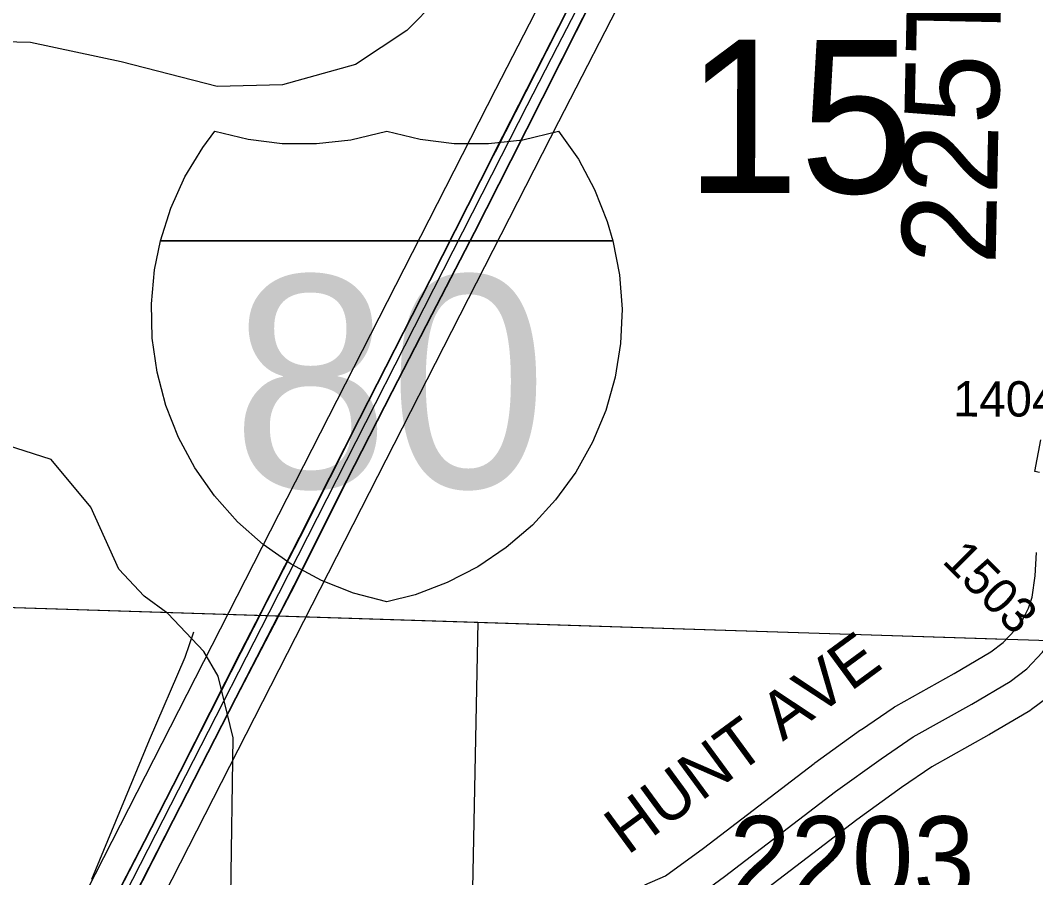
# Model space of a CAD drawing. Extents: x -132.8 to -73.3, y -60 to -26.
# Drawn here: x -118.744 to -117.883, y -47.631 to -46.903 of the extents above; entities that cross this region are included whole.
import ezdxf

# ---------------------------------------------------------------- set-up
doc = ezdxf.new("R2010")
doc.units = 0
for name, color, linetype in [('tdCoCityStreetMajor', 7, 'Continuous'), ('tdCoCorpBndry', 7, 'Continuous'), ('tdCoDivCarto', 7, 'Continuous'), ('tdCoHydroRiver', 7, 'Continuous'), ('tdCoInt', 7, 'Continuous'), ('tdCoIntCL', 7, 'Continuous'), ('tdCoIntRte', 7, 'Continuous'), ('tdCoPrimary', 7, 'Continuous'), ('tdCoSecRdNmbr', 7, 'Continuous'), ('tdCoSecRdTxt', 7, 'Continuous'), ('tdCoSecRteBand', 7, 'Continuous'), ('tdCoSecRteCL', 7, 'Continuous'), ('tdCoSectLine', 7, 'Continuous'), ('tdCoSectLinePart', 7, 'Continuous'), ('tdCoSectNmbr', 7, 'Continuous'), ('tdCoShieldInt', 7, 'Continuous'), ('tdCoSurfBitum', 7, 'Continuous')]:
    doc.layers.add(name, color=color, linetype=linetype)

msp = doc.modelspace()

# ---------------------------------------------------------------- linework, layer by layer
at = {"layer": 'tdCoCityStreetMajor'}
msp.add_lwpolyline([(-118.68373, -47.63193), (-118.63465, -47.51381), (-118.60457, -47.44377), (-118.59717, -47.42207)], dxfattribs=at)
at = {"layer": 'tdCoCorpBndry'}
msp.add_lwpolyline([(-118.8382, -47.39867), (-118.35624, -47.4141), (-118.36119, -47.66821)], dxfattribs=at)
at = {"layer": 'tdCoDivCarto'}
for p, q in [((-118.30095, -46.96911), (-118.24966, -46.86726)), ((-118.28065, -46.89554), (-118.34304, -47.01835)), ((-118.35866, -47.08304), (-118.30095, -46.96911)), ((-118.34304, -47.01835), (-118.3968, -47.12439)), ((-118.39491, -47.15283), (-118.35866, -47.08304)), ((-118.3968, -47.12439), (-118.45648, -47.24153)), ((-118.42845, -47.21818), (-118.39491, -47.15283)), ((-118.46692, -47.2934), (-118.42845, -47.21818)), ((-118.45648, -47.24153), (-118.50728, -47.34214)), ((-118.51155, -47.38267), (-118.46692, -47.2934)), ((-118.50728, -47.34214), (-118.53987, -47.40571)), ((-118.52379, -47.40623), (-118.51155, -47.38267)), ((-118.56112, -47.47811), (-118.52531, -47.40916)), ((-118.54115, -47.40821), (-118.55734, -47.4398)), ((-118.53987, -47.40572), (-118.54115, -47.40821)), ((-118.53987, -47.40571), (-118.53987, -47.40572)), ((-118.52531, -47.40916), (-118.52379, -47.40624)), ((-118.52379, -47.40624), (-118.52379, -47.40623)), ((-118.55734, -47.4398), (-118.60863, -47.54091)), ((-118.61439, -47.58193), (-118.56112, -47.47811)), ((-118.60863, -47.54091), (-118.63897, -47.60009)), ((-118.65483, -47.66133), (-118.61439, -47.58193)), ((-118.63897, -47.60009), (-118.68484, -47.68838))]:
    msp.add_line(p, q, dxfattribs=at)
for points in [[(-117.75562, -46.07615), (-117.79533, -46.13525), (-117.84218, -46.20455), (-117.87523, -46.25214), (-117.91962, -46.31675), (-117.94921, -46.35917), (-117.99582, -46.42847), (-118.03675, -46.48913), (-118.06462, -46.5276), (-118.09175, -46.56878), (-118.14008, -46.63981), (-118.16795, -46.68247), (-118.19507, -46.72933), (-118.2259, -46.7895), (-118.28065, -46.89554), (-118.34151, -47.01534)], [(-117.75562, -46.07615), (-117.79533, -46.13525), (-117.84218, -46.20455), (-117.87523, -46.25214), (-117.91962, -46.31675), (-117.94921, -46.35917), (-117.99582, -46.42847), (-118.03675, -46.48913), (-118.06462, -46.5276), (-118.09175, -46.56878), (-118.14008, -46.63981), (-118.16795, -46.68247), (-118.19507, -46.72933), (-118.2259, -46.7895), (-118.28065, -46.89554), (-118.34151, -47.01534)], [(-117.76704, -46.09315), (-117.79533, -46.13525), (-117.84218, -46.20455), (-117.87523, -46.25214), (-117.91962, -46.31675), (-117.94921, -46.35917), (-117.99582, -46.42847), (-118.03675, -46.48913), (-118.06462, -46.5276), (-118.09175, -46.56878), (-118.14008, -46.63981), (-118.16795, -46.68247), (-118.19507, -46.72933), (-118.2259, -46.7895), (-118.28065, -46.89554), (-118.34304, -47.01835), (-118.3968, -47.12439), (-118.45648, -47.24153), (-118.50728, -47.34214), (-118.53987, -47.40571)], [(-118.52379, -47.40623), (-118.51155, -47.38267), (-118.46692, -47.2934), (-118.42845, -47.21818), (-118.39491, -47.15283), (-118.35866, -47.08304), (-118.30095, -46.96911), (-118.24966, -46.86726), (-118.20897, -46.78785), (-118.18159, -46.73459), (-118.16334, -46.70179), (-118.14016, -46.66455), (-118.12216, -46.63792), (-118.08566, -46.58465), (-118.03684, -46.51363), (-118.00897, -46.47244), (-118.00261, -46.46309)], [(-118.32787, -47.02225), (-118.30095, -46.96911), (-118.24966, -46.86726), (-118.20897, -46.78785), (-118.18159, -46.73459), (-118.16334, -46.70179), (-118.14016, -46.66455), (-118.12216, -46.63792), (-118.08566, -46.58465), (-118.03684, -46.51363), (-118.00897, -46.47244), (-118.00261, -46.46309)], [(-118.32787, -47.02225), (-118.30095, -46.96911), (-118.24966, -46.86726), (-118.20897, -46.78785), (-118.18159, -46.73459), (-118.16334, -46.70179), (-118.14016, -46.66455), (-118.12216, -46.63792), (-118.08566, -46.58465), (-118.03684, -46.51363), (-118.00897, -46.47244), (-118.00261, -46.46309)], [(-118.34151, -47.01534), (-118.34304, -47.01835), (-118.3968, -47.12439), (-118.45648, -47.24153), (-118.50728, -47.34214), (-118.53987, -47.40571)], [(-118.34151, -47.01534), (-118.34304, -47.01835), (-118.3968, -47.12439), (-118.45648, -47.24153), (-118.50728, -47.34214), (-118.53987, -47.40571)], [(-118.52379, -47.40623), (-118.51155, -47.38267), (-118.46692, -47.2934), (-118.42845, -47.21818), (-118.39491, -47.15283), (-118.35866, -47.08304), (-118.32787, -47.02225)], [(-118.52379, -47.40623), (-118.51155, -47.38267), (-118.46692, -47.2934), (-118.42845, -47.21818), (-118.39491, -47.15283), (-118.35866, -47.08304), (-118.32787, -47.02225)], [(-118.54115, -47.40821), (-118.55734, -47.4398), (-118.60863, -47.54091), (-118.63897, -47.60009), (-118.68484, -47.68838), (-118.74027, -47.79688), (-118.74395, -47.80408)], [(-118.54115, -47.40821), (-118.55734, -47.4398), (-118.60863, -47.54091), (-118.63897, -47.60009), (-118.68484, -47.68838), (-118.74027, -47.79688), (-118.74395, -47.80408)], [(-118.54115, -47.40821), (-118.55734, -47.4398), (-118.60863, -47.54091), (-118.63897, -47.60009), (-118.68484, -47.68838), (-118.74027, -47.79688), (-118.74395, -47.80408)], [(-118.69744, -47.74753), (-118.65483, -47.66133), (-118.61439, -47.58193), (-118.56112, -47.47811), (-118.52505, -47.40865)], [(-118.69744, -47.74753), (-118.65483, -47.66133), (-118.61439, -47.58193), (-118.56112, -47.47811), (-118.52531, -47.40916)], [(-118.69744, -47.74753), (-118.65483, -47.66133), (-118.61439, -47.58193), (-118.56112, -47.47811), (-118.52531, -47.40916)], [(-118.53987, -47.40571), (-118.53987, -47.40572), (-118.54115, -47.40821)], [(-118.53987, -47.40571), (-118.53987, -47.40572), (-118.54115, -47.40821)], [(-118.53987, -47.40571), (-118.53987, -47.40572), (-118.54115, -47.40821)], [(-118.52531, -47.40916), (-118.52379, -47.40624), (-118.52379, -47.40623)], [(-118.52531, -47.40916), (-118.52379, -47.40624), (-118.52379, -47.40623)], [(-118.52505, -47.40865), (-118.52379, -47.40624), (-118.52379, -47.40623)]]:
    msp.add_lwpolyline(points, dxfattribs=at)
at = {"layer": 'tdCoHydroRiver'}
for points in [[(-118.25661, -46.65909), (-118.39055, -46.88581), (-118.41651, -46.91193), (-118.4599, -46.94073), (-118.52192, -46.95799), (-118.57721, -46.95965), (-118.65871, -46.93851), (-118.73561, -46.92224), (-118.80501, -46.92036), (-118.84797, -46.93339)], [(-118.56568, -47.64625), (-118.56366, -47.5122), (-118.57645, -47.45979), (-118.58852, -47.43895), (-118.61922, -47.40657), (-118.63934, -47.39183), (-118.66082, -47.36916), (-118.68466, -47.31645), (-118.7183, -47.2761), (-118.79341, -47.25198), (-118.81336, -47.23094), (-118.82389, -47.21172), (-118.83306, -47.20042), (-118.85663, -47.19663), (-118.89947, -47.20494), (-118.91869, -47.21547), (-118.93327, -47.22927), (-118.94776, -47.23993), (-118.96877, -47.25829), (-118.97517, -47.26127), (-119.01382, -47.2902), (-119.04741, -47.30665), (-119.09951, -47.30681), (-119.17977, -47.29833)]]:
    msp.add_lwpolyline(points, dxfattribs=at)
at = {"layer": 'tdCoInt'}
for points in [[(-118.8155, -47.8914), (-118.34095, -46.96185), (-118.22186, -46.7305), (-118.17391, -46.64711), (-117.84833, -46.17342), (-117.70149, -45.95589), (-117.56691, -45.76433), (-117.41954, -45.58628)], [(-118.76226, -47.91908), (-118.28754, -46.98918), (-118.16915, -46.7592), (-118.12292, -46.6788), (-118.08001, -46.61479), (-118.08032, -46.61525), (-117.79861, -46.20701), (-117.65219, -45.9901), (-117.51925, -45.80086), (-117.37117, -45.62189), (-117.37018, -45.62064)]]:
    msp.add_lwpolyline(points, dxfattribs=at)
at = {"layer": 'tdCoIntCL'}
msp.add_lwpolyline([(-118.66157, -47.65687), (-118.53323, -47.40592), (-118.33602, -47.01832), (-118.31425, -46.97551), (-118.28857, -46.92564), (-118.26112, -46.87231), (-118.1955, -46.74485), (-118.14841, -46.66295), (-118.10493, -46.59808), (-118.00826, -46.45951), (-117.93927, -46.35822), (-117.81614, -46.1793), (-117.7504, -46.07992), (-117.67684, -45.973), (-117.60077, -45.86472), (-117.54308, -45.7826), (-117.44848, -45.66932)], dxfattribs=at)
at = {"layer": 'tdCoIntRte'}
for points in [[(-118.65521, -47.66133), (-118.61477, -47.58193), (-118.5615, -47.47811), (-118.52543, -47.40865), (-118.52417, -47.40624), (-118.52417, -47.40623), (-118.51193, -47.38267), (-118.4673, -47.2934), (-118.42883, -47.21818), (-118.39529, -47.15283), (-118.35904, -47.08304), (-118.32825, -47.02225), (-118.30133, -46.96911), (-118.25004, -46.86726)], [(-118.65521, -47.66133), (-118.61477, -47.58193), (-118.5615, -47.47811), (-118.52543, -47.40865), (-118.52417, -47.40624), (-118.52417, -47.40623), (-118.51193, -47.38267), (-118.4673, -47.2934), (-118.42883, -47.21818), (-118.39529, -47.15283), (-118.35904, -47.08304), (-118.32825, -47.02225), (-118.30133, -46.96911), (-118.25004, -46.86726)], [(-118.28103, -46.89554), (-118.34189, -47.01534), (-118.34342, -47.01835), (-118.39718, -47.12439), (-118.45686, -47.24153), (-118.50766, -47.34214), (-118.53887, -47.40303), (-118.54025, -47.40571), (-118.54025, -47.40572), (-118.55772, -47.4398), (-118.60901, -47.54091), (-118.63935, -47.60009), (-118.68521, -47.68838)], [(-118.28103, -46.89554), (-118.34189, -47.01534), (-118.34342, -47.01835), (-118.39718, -47.12439), (-118.45686, -47.24153), (-118.50766, -47.34214), (-118.54025, -47.40571), (-118.54025, -47.40572), (-118.54153, -47.40821), (-118.55772, -47.4398), (-118.60901, -47.54091), (-118.63935, -47.60009), (-118.68521, -47.68838)]]:
    msp.add_lwpolyline(points, dxfattribs=at)
at = {"layer": 'tdCoPrimary'}
for points in [[(-117.76704, -46.09315), (-117.79533, -46.13525), (-117.84218, -46.20455), (-117.87523, -46.25214), (-117.91962, -46.31675), (-117.94921, -46.35917), (-117.99582, -46.42847), (-118.03675, -46.48913), (-118.06462, -46.5276), (-118.09175, -46.56878), (-118.14008, -46.63981), (-118.16795, -46.68247), (-118.19507, -46.72933), (-118.2259, -46.7895), (-118.28065, -46.89554), (-118.34304, -47.01835), (-118.3968, -47.12439), (-118.45648, -47.24153), (-118.50728, -47.34214), (-118.53987, -47.40571)], [(-117.76704, -46.09315), (-117.79533, -46.13525), (-117.84218, -46.20455), (-117.87523, -46.25214), (-117.91962, -46.31675), (-117.94921, -46.35917), (-117.99582, -46.42847), (-118.03675, -46.48913), (-118.06462, -46.5276), (-118.09175, -46.56878), (-118.14008, -46.63981), (-118.16795, -46.68247), (-118.19507, -46.72933), (-118.2259, -46.7895), (-118.28065, -46.89554), (-118.34304, -47.01835), (-118.3968, -47.12439), (-118.45648, -47.24153), (-118.50728, -47.34214), (-118.53987, -47.40571)], [(-118.52379, -47.40623), (-118.51155, -47.38267), (-118.46692, -47.2934), (-118.42845, -47.21818), (-118.39491, -47.15283), (-118.35866, -47.08304), (-118.30095, -46.96911), (-118.24966, -46.86726), (-118.20897, -46.78785), (-118.18159, -46.73459), (-118.16334, -46.70179), (-118.14016, -46.66455), (-118.12216, -46.63792), (-118.08566, -46.58465), (-118.03684, -46.51363), (-118.00897, -46.47244), (-118.00261, -46.46309)], [(-118.52379, -47.40623), (-118.51155, -47.38267), (-118.46692, -47.2934), (-118.42845, -47.21818), (-118.39491, -47.15283), (-118.35866, -47.08304), (-118.30095, -46.96911), (-118.24966, -46.86726), (-118.20897, -46.78785), (-118.18159, -46.73459), (-118.16334, -46.70179), (-118.14016, -46.66455), (-118.12216, -46.63792), (-118.08566, -46.58465), (-118.03684, -46.51363), (-118.00897, -46.47244), (-118.00261, -46.46309)], [(-118.65483, -47.66133), (-118.61439, -47.58193), (-118.56112, -47.47811), (-118.52531, -47.40916), (-118.52379, -47.40624), (-118.52379, -47.40623), (-118.51155, -47.38267), (-118.46692, -47.2934), (-118.42845, -47.21818), (-118.39491, -47.15283), (-118.35866, -47.08304), (-118.30095, -46.96911), (-118.24966, -46.86726)], [(-118.28065, -46.89554), (-118.34304, -47.01835), (-118.3968, -47.12439), (-118.45648, -47.24153), (-118.50728, -47.34214), (-118.53987, -47.40571), (-118.53987, -47.40572), (-118.54115, -47.40821), (-118.55734, -47.4398), (-118.60863, -47.54091), (-118.63897, -47.60009), (-118.68484, -47.68838)], [(-118.54115, -47.40821), (-118.55734, -47.4398), (-118.60863, -47.54091), (-118.63897, -47.60009), (-118.68484, -47.68838), (-118.74027, -47.79688), (-118.74395, -47.80408)], [(-118.54115, -47.40821), (-118.55734, -47.4398), (-118.60863, -47.54091), (-118.63897, -47.60009), (-118.68484, -47.68838), (-118.74027, -47.79688), (-118.74395, -47.80408)], [(-118.69744, -47.74753), (-118.65483, -47.66133), (-118.61439, -47.58193), (-118.56112, -47.47811), (-118.52531, -47.40916)], [(-118.69744, -47.74753), (-118.65483, -47.66133), (-118.61439, -47.58193), (-118.56112, -47.47811), (-118.52531, -47.40916)], [(-118.53987, -47.40571), (-118.53987, -47.40572), (-118.54115, -47.40821)], [(-118.53987, -47.40571), (-118.53987, -47.40572), (-118.54115, -47.40821)], [(-118.52531, -47.40916), (-118.52379, -47.40624), (-118.52379, -47.40623)], [(-118.52531, -47.40916), (-118.52379, -47.40624), (-118.52379, -47.40623)]]:
    msp.add_lwpolyline(points, dxfattribs=at)
at = {"layer": 'tdCoSecRteBand'}
for points in [[(-117.87951, -47.2869), (-117.88365, -47.28611), (-117.87857, -47.25933)], [(-118.21457, -47.63689), (-118.19697, -47.62937), (-118.16473, -47.6057), (-118.07075, -47.53387), (-118.07041, -47.53361), (-118.07006, -47.53335), (-118.03134, -47.50549), (-118.03103, -47.50526), (-118.03072, -47.50505), (-118.00359, -47.48655), (-118.00252, -47.48582), (-118.00139, -47.48519), (-117.95206, -47.45746), (-117.921, -47.43924), (-117.91033, -47.43119), (-117.90017, -47.42047), (-117.89355, -47.41116), (-117.88888, -47.40199), (-117.88578, -47.39285), (-117.88315, -47.37467), (-117.88201, -47.35481)], [(-117.8722, -47.47758), (-117.88625, -47.48819), (-117.88764, -47.48924), (-117.88915, -47.49012), (-117.92194, -47.50935), (-117.92218, -47.50949), (-117.92242, -47.50962), (-117.97086, -47.53686), (-117.9966, -47.55441), (-118.03466, -47.5818), (-118.12852, -47.65355)]]:
    msp.add_lwpolyline(points, dxfattribs=at)
at = {"layer": 'tdCoSecRteCL'}
msp.add_lwpolyline([(-118.36101, -47.6682), (-118.35216, -47.66769), (-118.29643, -47.66941), (-118.24291, -47.66966), (-118.22318, -47.66917), (-118.20568, -47.66572), (-118.182, -47.6556), (-118.14674, -47.62971), (-118.05253, -47.5577), (-118.01382, -47.52984), (-117.98669, -47.51134), (-117.93712, -47.48347), (-117.90432, -47.46424), (-117.89027, -47.45363), (-117.87695, -47.43958), (-117.86782, -47.42675), (-117.86117, -47.41368), (-117.85648, -47.39987), (-117.85327, -47.37768), (-117.85204, -47.35622), (-117.84859, -47.26227), (-117.84858, -47.26223)], dxfattribs=at)
at = {"layer": 'tdCoSectLine'}
msp.add_lwpolyline([(-118.83858, -47.39867), (-117.85345, -47.4302)], dxfattribs=at)
at = {"layer": 'tdCoSectLinePart'}
msp.add_lwpolyline([(-118.35662, -47.4141), (-117.90809, -47.42845)], dxfattribs=at)
at = {"layer": 'tdCoShieldInt'}
msp.add_line((-118.62232, -47.09059), (-118.24493, -47.09059), dxfattribs=at)
for points in [[(-118.4335, -47.39687), (-118.46168, -47.38938), (-118.4888, -47.37866), (-118.51448, -47.36484), (-118.53838, -47.34812), (-118.56017, -47.32874), (-118.57954, -47.30694), (-118.59624, -47.28303), (-118.61004, -47.25734), (-118.62076, -47.23022), (-118.62823, -47.20203), (-118.63237, -47.17316), (-118.63311, -47.14401), (-118.63045, -47.11497), (-118.62552, -47.09059), (-118.61668, -47.0628), (-118.60466, -47.03622), (-118.58963, -47.01124), (-118.57943, -46.99737), (-118.55109, -47.00425), (-118.52214, -47.00778), (-118.49297, -47.0079), (-118.46399, -47.00463), (-118.4335, -46.99737), (-118.40516, -47.00425), (-118.37621, -47.00778), (-118.34705, -47.0079), (-118.31807, -47.00463), (-118.28757, -46.99737), (-118.27085, -47.02126), (-118.25703, -47.04695), (-118.2463, -47.07406), (-118.24147, -47.09059), (-118.23594, -47.11922), (-118.23378, -47.1483), (-118.23502, -47.17744), (-118.23966, -47.20623), (-118.24762, -47.23429), (-118.25879, -47.26123), (-118.27303, -47.28667), (-118.29014, -47.31029), (-118.30989, -47.33175), (-118.33201, -47.35076), (-118.35619, -47.36706), (-118.38211, -47.38043), (-118.40941, -47.39069)], [(-118.62552, -47.09059), (-118.61668, -47.0628), (-118.60466, -47.03622), (-118.58963, -47.01124), (-118.57943, -46.99737), (-118.55109, -47.00425), (-118.52214, -47.00778), (-118.49297, -47.0079), (-118.46399, -47.00463), (-118.4335, -46.99737), (-118.40516, -47.00425), (-118.37621, -47.00778), (-118.34705, -47.0079), (-118.31807, -47.00463), (-118.28757, -46.99737), (-118.27085, -47.02126), (-118.25703, -47.04695), (-118.2463, -47.07406), (-118.24147, -47.09059)], [(-118.4335, -47.39687), (-118.46168, -47.38938), (-118.4888, -47.37866), (-118.51448, -47.36484), (-118.53838, -47.34812), (-118.56017, -47.32874), (-118.57954, -47.30694), (-118.59624, -47.28303), (-118.61004, -47.25734), (-118.62076, -47.23022), (-118.62823, -47.20203), (-118.63237, -47.17316), (-118.63311, -47.14401), (-118.63045, -47.11497), (-118.62552, -47.09059), (-118.24147, -47.09059), (-118.23594, -47.11922), (-118.23378, -47.1483), (-118.23502, -47.17744), (-118.23966, -47.20623), (-118.24762, -47.23429), (-118.25879, -47.26123), (-118.27303, -47.28667), (-118.29014, -47.31029), (-118.30989, -47.33175), (-118.33201, -47.35076), (-118.35619, -47.36706), (-118.38211, -47.38043), (-118.40941, -47.39069)]]:
    msp.add_lwpolyline(points, close=True, dxfattribs=at)
at = {"layer": 'tdCoSurfBitum'}
msp.add_lwpolyline([(-118.182, -47.6556), (-118.14674, -47.62971), (-118.05253, -47.5577), (-118.01382, -47.52984), (-117.98669, -47.51134), (-117.93712, -47.48347), (-117.90432, -47.46424), (-117.89027, -47.45363), (-117.87695, -47.43958)], dxfattribs=at)

# ---------------------------------------------------------------- texts
at = {"layer": 'tdCoSecRdNmbr'}
for s, height, rotation, p in [('1404', 0.03, 359.91195, (-117.95292, -47.23948)), ('1503', 0.03, 314.91253, (-117.96305, -47.36294)), ('2203', 0.07, 359.91193, (-118.14287, -47.64845))]:
    msp.add_text(s, height=height, rotation=rotation, dxfattribs=at).set_placement(p)
at = {"layer": 'tdCoSecRdTxt'}
for s, height, rotation, p in [('225TH ST', 0.08, 88.79432, (-117.91687, -47.11112)), ('HUNT AVE', 0.04, 36.27499, (-118.22917, -47.61225))]:
    msp.add_text(s, height=height, rotation=rotation, dxfattribs=at).set_placement(p)
at = {"layer": 'tdCoSectNmbr'}
msp.add_text('15', height=0.13, rotation=359.91162, dxfattribs=at).set_placement((-118.17995, -47.04976))
at = {"layer": 'tdCoShieldInt'}
msp.add_text('80', height=0.18, dxfattribs=at).set_placement((-118.56495, -47.29989))

doc.saveas('drawing.dxf')
